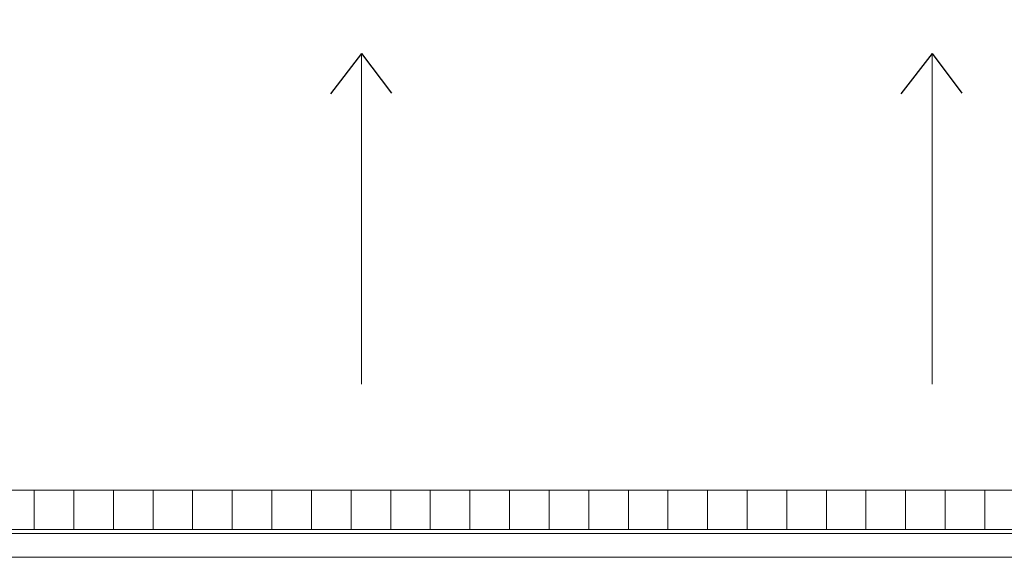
# Model space of a CAD drawing. Header units: millimetres. Extents: x -526411 to -400573, y 47353 to 130199.
# Tile 540 of 543: x -425127 to -412698, y 108027 to 114814. Entities that reach past the tile are written whole.
import ezdxf

# ---------------------------------------------------------------- set-up
doc = ezdxf.new("R2010")
doc.units = ezdxf.units.MM
doc.layers.add('01_ALGEMEEN', color=7, linetype='Continuous', lineweight=18)
doc.layers.add('m-pg-03_AI_dwg', color=8, linetype='Continuous', lineweight=18)

# ---------------------------------------------------------------- blocks, each defined once
blk = doc.blocks.new('m-pg-03_AI_dwg_block 2113-641079-3e Verdieping - Percelen telling LI')
at = {"layer": '01_ALGEMEEN', "color": 213, "lineweight": 13}
blk.add_line((2027.15, 1113.8), (2027.15, 1301.78), dxfattribs=at)
blk = doc.blocks.new('m-pg-03_AI_dwg_block 2114-641080-3e Verdieping - Percelen telling LI')
at = {"layer": '01_ALGEMEEN', "color": 253, "lineweight": 25}
blk.add_line((2027.15, 1301.78), (2009.39, 1278.89), dxfattribs=at)
blk = doc.blocks.new('m-pg-03_AI_dwg_block 2115-641081-3e Verdieping - Percelen telling LI')
at = {"layer": '01_ALGEMEEN', "color": 253, "lineweight": 25}
blk.add_line((2027.15, 1301.78), (2044.12, 1279.2), dxfattribs=at)
blk = doc.blocks.new('m-pg-03_AI_dwg_block 2112-641082-3e Verdieping - Percelen telling LI')
for name in ['m-pg-03_AI_dwg_block 2114-641080-3e Verdieping - Percelen telling LI', 'm-pg-03_AI_dwg_block 2113-641079-3e Verdieping - Percelen telling LI', 'm-pg-03_AI_dwg_block 2115-641081-3e Verdieping - Percelen telling LI']:
    blk.add_blockref(name, (0, 0))
blk = doc.blocks.new('m-pg-03_AI_dwg_block 2121-641087-3e Verdieping - Percelen telling LI')
at = {"layer": '01_ALGEMEEN', "color": 213, "lineweight": 13}
blk.add_line((2351.37, 1113.8), (2351.37, 1301.78), dxfattribs=at)
blk = doc.blocks.new('m-pg-03_AI_dwg_block 2122-641088-3e Verdieping - Percelen telling LI')
at = {"layer": '01_ALGEMEEN', "color": 253, "lineweight": 25}
blk.add_line((2351.37, 1301.78), (2333.61, 1278.89), dxfattribs=at)
blk = doc.blocks.new('m-pg-03_AI_dwg_block 2123-641089-3e Verdieping - Percelen telling LI')
at = {"layer": '01_ALGEMEEN', "color": 253, "lineweight": 25}
blk.add_line((2351.37, 1301.78), (2368.34, 1279.2), dxfattribs=at)
blk = doc.blocks.new('m-pg-03_AI_dwg_block 2120-641090-3e Verdieping - Percelen telling LI')
for name in ['m-pg-03_AI_dwg_block 2122-641088-3e Verdieping - Percelen telling LI', 'm-pg-03_AI_dwg_block 2121-641087-3e Verdieping - Percelen telling LI', 'm-pg-03_AI_dwg_block 2123-641089-3e Verdieping - Percelen telling LI']:
    blk.add_blockref(name, (0, 0))
blk = doc.blocks.new('m-pg-03_AI_dwg_block 2145-641112-3e Verdieping - Percelen telling LI')
at = {"layer": '01_ALGEMEEN', "color": 133, "flags": 128}
blk.add_lwpolyline([(1439.8, 1670.16), (2938.42, 1670.16), (2938.42, 1015.39), (1439.8, 1015.39), (1439.8, 1064.93), (1453.31, 1064.93), (1453.31, 1028.9), (2924.92, 1028.9), (2924.92, 1656.65), (1453.31, 1656.65), (1453.31, 1301.78), (1439.8, 1301.78)], close=True, dxfattribs=at)
blk = doc.blocks.new('m-pg-03_AI_dwg_block 2005-641148-3e Verdieping - Percelen telling LI')
for name in ['m-pg-03_AI_dwg_block 2145-641112-3e Verdieping - Percelen telling LI', 'm-pg-03_AI_dwg_block 2112-641082-3e Verdieping - Percelen telling LI', 'm-pg-03_AI_dwg_block 2120-641090-3e Verdieping - Percelen telling LI']:
    blk.add_blockref(name, (0, 0))
blk = doc.blocks.new('m-pg-03_AI_dwg_block 2-641149-3e Verdieping - Percelen telling LI')
blk.add_blockref('m-pg-03_AI_dwg_block 2005-641148-3e Verdieping - Percelen telling LI', (0, 0))
blk = doc.blocks.new('m-pg-03_AI_dwg_block 3869-642837-3e Verdieping - Percelen telling LI')
at = {"layer": '01_ALGEMEEN', "color": 9, "lineweight": 9, "flags": 128}
blk.add_lwpolyline([(2403.9, 1053.64), (2381.39, 1053.64), (2381.39, 1031.13), (2403.9, 1031.13)], close=True, dxfattribs=at)
blk = doc.blocks.new('m-pg-03_AI_dwg_block 3868-642838-3e Verdieping - Percelen telling LI')
blk.add_blockref('m-pg-03_AI_dwg_block 3869-642837-3e Verdieping - Percelen telling LI', (0, 0))
blk = doc.blocks.new('m-pg-03_AI_dwg_block 3871-642839-3e Verdieping - Percelen telling LI')
at = {"layer": '01_ALGEMEEN', "color": 9, "lineweight": 9, "flags": 128}
blk.add_lwpolyline([(2381.39, 1053.64), (2358.87, 1053.64), (2358.87, 1031.13), (2381.39, 1031.13)], close=True, dxfattribs=at)
blk = doc.blocks.new('m-pg-03_AI_dwg_block 3870-642840-3e Verdieping - Percelen telling LI')
blk.add_blockref('m-pg-03_AI_dwg_block 3871-642839-3e Verdieping - Percelen telling LI', (0, 0))
blk = doc.blocks.new('m-pg-03_AI_dwg_block 3873-642841-3e Verdieping - Percelen telling LI')
at = {"layer": '01_ALGEMEEN', "color": 9, "lineweight": 9, "flags": 128}
blk.add_lwpolyline([(2358.87, 1053.64), (2336.36, 1053.64), (2336.36, 1031.13), (2358.87, 1031.13)], close=True, dxfattribs=at)
blk = doc.blocks.new('m-pg-03_AI_dwg_block 3872-642842-3e Verdieping - Percelen telling LI')
blk.add_blockref('m-pg-03_AI_dwg_block 3873-642841-3e Verdieping - Percelen telling LI', (0, 0))
blk = doc.blocks.new('m-pg-03_AI_dwg_block 3875-642843-3e Verdieping - Percelen telling LI')
at = {"layer": '01_ALGEMEEN', "color": 9, "lineweight": 9, "flags": 128}
blk.add_lwpolyline([(2336.36, 1053.64), (2313.84, 1053.64), (2313.84, 1031.13), (2336.36, 1031.13)], close=True, dxfattribs=at)
blk = doc.blocks.new('m-pg-03_AI_dwg_block 3874-642844-3e Verdieping - Percelen telling LI')
blk.add_blockref('m-pg-03_AI_dwg_block 3875-642843-3e Verdieping - Percelen telling LI', (0, 0))
blk = doc.blocks.new('m-pg-03_AI_dwg_block 3877-642845-3e Verdieping - Percelen telling LI')
at = {"layer": '01_ALGEMEEN', "color": 9, "lineweight": 9, "flags": 128}
blk.add_lwpolyline([(2313.84, 1053.64), (2291.33, 1053.64), (2291.33, 1031.13), (2313.84, 1031.13)], close=True, dxfattribs=at)
blk = doc.blocks.new('m-pg-03_AI_dwg_block 3876-642846-3e Verdieping - Percelen telling LI')
blk.add_blockref('m-pg-03_AI_dwg_block 3877-642845-3e Verdieping - Percelen telling LI', (0, 0))
blk = doc.blocks.new('m-pg-03_AI_dwg_block 3879-642847-3e Verdieping - Percelen telling LI')
at = {"layer": '01_ALGEMEEN', "color": 9, "lineweight": 9, "flags": 128}
blk.add_lwpolyline([(2291.33, 1053.64), (2268.81, 1053.64), (2268.81, 1031.13), (2291.33, 1031.13)], close=True, dxfattribs=at)
blk = doc.blocks.new('m-pg-03_AI_dwg_block 3878-642848-3e Verdieping - Percelen telling LI')
blk.add_blockref('m-pg-03_AI_dwg_block 3879-642847-3e Verdieping - Percelen telling LI', (0, 0))
blk = doc.blocks.new('m-pg-03_AI_dwg_block 3881-642849-3e Verdieping - Percelen telling LI')
at = {"layer": '01_ALGEMEEN', "color": 9, "lineweight": 9, "flags": 128}
blk.add_lwpolyline([(2268.81, 1053.64), (2246.29, 1053.64), (2246.29, 1031.13), (2268.81, 1031.13)], close=True, dxfattribs=at)
blk = doc.blocks.new('m-pg-03_AI_dwg_block 3880-642850-3e Verdieping - Percelen telling LI')
blk.add_blockref('m-pg-03_AI_dwg_block 3881-642849-3e Verdieping - Percelen telling LI', (0, 0))
blk = doc.blocks.new('m-pg-03_AI_dwg_block 3883-642851-3e Verdieping - Percelen telling LI')
at = {"layer": '01_ALGEMEEN', "color": 9, "lineweight": 9, "flags": 128}
blk.add_lwpolyline([(2246.29, 1053.64), (2223.78, 1053.64), (2223.78, 1031.13), (2246.29, 1031.13)], close=True, dxfattribs=at)
blk = doc.blocks.new('m-pg-03_AI_dwg_block 3882-642852-3e Verdieping - Percelen telling LI')
blk.add_blockref('m-pg-03_AI_dwg_block 3883-642851-3e Verdieping - Percelen telling LI', (0, 0))
blk = doc.blocks.new('m-pg-03_AI_dwg_block 3885-642853-3e Verdieping - Percelen telling LI')
at = {"layer": '01_ALGEMEEN', "color": 9, "lineweight": 9, "flags": 128}
blk.add_lwpolyline([(2223.78, 1053.64), (2201.26, 1053.64), (2201.26, 1031.13), (2223.78, 1031.13)], close=True, dxfattribs=at)
blk = doc.blocks.new('m-pg-03_AI_dwg_block 3884-642854-3e Verdieping - Percelen telling LI')
blk.add_blockref('m-pg-03_AI_dwg_block 3885-642853-3e Verdieping - Percelen telling LI', (0, 0))
blk = doc.blocks.new('m-pg-03_AI_dwg_block 3887-642855-3e Verdieping - Percelen telling LI')
at = {"layer": '01_ALGEMEEN', "color": 9, "lineweight": 9, "flags": 128}
blk.add_lwpolyline([(2201.26, 1053.64), (2178.75, 1053.64), (2178.75, 1031.13), (2201.26, 1031.13)], close=True, dxfattribs=at)
blk = doc.blocks.new('m-pg-03_AI_dwg_block 3886-642856-3e Verdieping - Percelen telling LI')
blk.add_blockref('m-pg-03_AI_dwg_block 3887-642855-3e Verdieping - Percelen telling LI', (0, 0))
blk = doc.blocks.new('m-pg-03_AI_dwg_block 3889-642857-3e Verdieping - Percelen telling LI')
at = {"layer": '01_ALGEMEEN', "color": 9, "lineweight": 9, "flags": 128}
blk.add_lwpolyline([(2178.75, 1053.64), (2156.23, 1053.64), (2156.23, 1031.13), (2178.75, 1031.13)], close=True, dxfattribs=at)
blk = doc.blocks.new('m-pg-03_AI_dwg_block 3888-642858-3e Verdieping - Percelen telling LI')
blk.add_blockref('m-pg-03_AI_dwg_block 3889-642857-3e Verdieping - Percelen telling LI', (0, 0))
blk = doc.blocks.new('m-pg-03_AI_dwg_block 3891-642859-3e Verdieping - Percelen telling LI')
at = {"layer": '01_ALGEMEEN', "color": 9, "lineweight": 9, "flags": 128}
blk.add_lwpolyline([(2156.23, 1053.64), (2133.72, 1053.64), (2133.72, 1031.13), (2156.23, 1031.13)], close=True, dxfattribs=at)
blk = doc.blocks.new('m-pg-03_AI_dwg_block 3890-642860-3e Verdieping - Percelen telling LI')
blk.add_blockref('m-pg-03_AI_dwg_block 3891-642859-3e Verdieping - Percelen telling LI', (0, 0))
blk = doc.blocks.new('m-pg-03_AI_dwg_block 3893-642861-3e Verdieping - Percelen telling LI')
at = {"layer": '01_ALGEMEEN', "color": 9, "lineweight": 9, "flags": 128}
blk.add_lwpolyline([(2133.72, 1053.64), (2111.2, 1053.64), (2111.2, 1031.13), (2133.72, 1031.13)], close=True, dxfattribs=at)
blk = doc.blocks.new('m-pg-03_AI_dwg_block 3892-642862-3e Verdieping - Percelen telling LI')
blk.add_blockref('m-pg-03_AI_dwg_block 3893-642861-3e Verdieping - Percelen telling LI', (0, 0))
blk = doc.blocks.new('m-pg-03_AI_dwg_block 3895-642863-3e Verdieping - Percelen telling LI')
at = {"layer": '01_ALGEMEEN', "color": 9, "lineweight": 9, "flags": 128}
blk.add_lwpolyline([(2111.2, 1053.64), (2088.69, 1053.64), (2088.69, 1031.13), (2111.2, 1031.13)], close=True, dxfattribs=at)
blk = doc.blocks.new('m-pg-03_AI_dwg_block 3894-642864-3e Verdieping - Percelen telling LI')
blk.add_blockref('m-pg-03_AI_dwg_block 3895-642863-3e Verdieping - Percelen telling LI', (0, 0))
blk = doc.blocks.new('m-pg-03_AI_dwg_block 3897-642865-3e Verdieping - Percelen telling LI')
at = {"layer": '01_ALGEMEEN', "color": 9, "lineweight": 9, "flags": 128}
blk.add_lwpolyline([(2088.69, 1053.64), (2066.17, 1053.64), (2066.17, 1031.13), (2088.69, 1031.13)], close=True, dxfattribs=at)
blk = doc.blocks.new('m-pg-03_AI_dwg_block 3896-642866-3e Verdieping - Percelen telling LI')
blk.add_blockref('m-pg-03_AI_dwg_block 3897-642865-3e Verdieping - Percelen telling LI', (0, 0))
blk = doc.blocks.new('m-pg-03_AI_dwg_block 3899-642867-3e Verdieping - Percelen telling LI')
at = {"layer": '01_ALGEMEEN', "color": 9, "lineweight": 9, "flags": 128}
blk.add_lwpolyline([(2066.17, 1053.64), (2043.66, 1053.64), (2043.66, 1031.13), (2066.17, 1031.13)], close=True, dxfattribs=at)
blk = doc.blocks.new('m-pg-03_AI_dwg_block 3898-642868-3e Verdieping - Percelen telling LI')
blk.add_blockref('m-pg-03_AI_dwg_block 3899-642867-3e Verdieping - Percelen telling LI', (0, 0))
blk = doc.blocks.new('m-pg-03_AI_dwg_block 3901-642869-3e Verdieping - Percelen telling LI')
at = {"layer": '01_ALGEMEEN', "color": 9, "lineweight": 9, "flags": 128}
blk.add_lwpolyline([(2043.66, 1053.64), (2021.14, 1053.64), (2021.14, 1031.13), (2043.66, 1031.13)], close=True, dxfattribs=at)
blk = doc.blocks.new('m-pg-03_AI_dwg_block 3900-642870-3e Verdieping - Percelen telling LI')
blk.add_blockref('m-pg-03_AI_dwg_block 3901-642869-3e Verdieping - Percelen telling LI', (0, 0))
blk = doc.blocks.new('m-pg-03_AI_dwg_block 3903-642871-3e Verdieping - Percelen telling LI')
at = {"layer": '01_ALGEMEEN', "color": 9, "lineweight": 9, "flags": 128}
blk.add_lwpolyline([(2021.14, 1053.64), (1998.62, 1053.64), (1998.62, 1031.13), (2021.14, 1031.13)], close=True, dxfattribs=at)
blk = doc.blocks.new('m-pg-03_AI_dwg_block 3902-642872-3e Verdieping - Percelen telling LI')
blk.add_blockref('m-pg-03_AI_dwg_block 3903-642871-3e Verdieping - Percelen telling LI', (0, 0))
blk = doc.blocks.new('m-pg-03_AI_dwg_block 3905-642873-3e Verdieping - Percelen telling LI')
at = {"layer": '01_ALGEMEEN', "color": 9, "lineweight": 9, "flags": 128}
blk.add_lwpolyline([(1998.62, 1053.64), (1976.11, 1053.64), (1976.11, 1031.13), (1998.62, 1031.13)], close=True, dxfattribs=at)
blk = doc.blocks.new('m-pg-03_AI_dwg_block 3904-642874-3e Verdieping - Percelen telling LI')
blk.add_blockref('m-pg-03_AI_dwg_block 3905-642873-3e Verdieping - Percelen telling LI', (0, 0))
blk = doc.blocks.new('m-pg-03_AI_dwg_block 3907-642875-3e Verdieping - Percelen telling LI')
at = {"layer": '01_ALGEMEEN', "color": 9, "lineweight": 9, "flags": 128}
blk.add_lwpolyline([(1976.11, 1053.64), (1953.59, 1053.64), (1953.59, 1031.13), (1976.11, 1031.13)], close=True, dxfattribs=at)
blk = doc.blocks.new('m-pg-03_AI_dwg_block 3906-642876-3e Verdieping - Percelen telling LI')
blk.add_blockref('m-pg-03_AI_dwg_block 3907-642875-3e Verdieping - Percelen telling LI', (0, 0))
blk = doc.blocks.new('m-pg-03_AI_dwg_block 3909-642877-3e Verdieping - Percelen telling LI')
at = {"layer": '01_ALGEMEEN', "color": 9, "lineweight": 9, "flags": 128}
blk.add_lwpolyline([(1953.59, 1053.64), (1931.08, 1053.64), (1931.08, 1031.13), (1953.59, 1031.13)], close=True, dxfattribs=at)
blk = doc.blocks.new('m-pg-03_AI_dwg_block 3908-642878-3e Verdieping - Percelen telling LI')
blk.add_blockref('m-pg-03_AI_dwg_block 3909-642877-3e Verdieping - Percelen telling LI', (0, 0))
blk = doc.blocks.new('m-pg-03_AI_dwg_block 3911-642879-3e Verdieping - Percelen telling LI')
at = {"layer": '01_ALGEMEEN', "color": 9, "lineweight": 9, "flags": 128}
blk.add_lwpolyline([(1931.08, 1053.64), (1908.56, 1053.64), (1908.56, 1031.13), (1931.08, 1031.13)], close=True, dxfattribs=at)
blk = doc.blocks.new('m-pg-03_AI_dwg_block 3910-642880-3e Verdieping - Percelen telling LI')
blk.add_blockref('m-pg-03_AI_dwg_block 3911-642879-3e Verdieping - Percelen telling LI', (0, 0))
blk = doc.blocks.new('m-pg-03_AI_dwg_block 3913-642881-3e Verdieping - Percelen telling LI')
at = {"layer": '01_ALGEMEEN', "color": 9, "lineweight": 9, "flags": 128}
blk.add_lwpolyline([(1908.56, 1053.64), (1886.05, 1053.64), (1886.05, 1031.13), (1908.56, 1031.13)], close=True, dxfattribs=at)
blk = doc.blocks.new('m-pg-03_AI_dwg_block 3912-642882-3e Verdieping - Percelen telling LI')
blk.add_blockref('m-pg-03_AI_dwg_block 3913-642881-3e Verdieping - Percelen telling LI', (0, 0))
blk = doc.blocks.new('m-pg-03_AI_dwg_block 3915-642883-3e Verdieping - Percelen telling LI')
at = {"layer": '01_ALGEMEEN', "color": 9, "lineweight": 9, "flags": 128}
blk.add_lwpolyline([(1886.05, 1053.64), (1863.53, 1053.64), (1863.53, 1031.13), (1886.05, 1031.13)], close=True, dxfattribs=at)
blk = doc.blocks.new('m-pg-03_AI_dwg_block 3914-642884-3e Verdieping - Percelen telling LI')
blk.add_blockref('m-pg-03_AI_dwg_block 3915-642883-3e Verdieping - Percelen telling LI', (0, 0))
blk = doc.blocks.new('m-pg-03_AI_dwg_block 3917-642885-3e Verdieping - Percelen telling LI')
at = {"layer": '01_ALGEMEEN', "color": 9, "lineweight": 9, "flags": 128}
blk.add_lwpolyline([(1863.53, 1053.64), (1841.02, 1053.64), (1841.02, 1031.13), (1863.53, 1031.13)], close=True, dxfattribs=at)
blk = doc.blocks.new('m-pg-03_AI_dwg_block 3916-642886-3e Verdieping - Percelen telling LI')
blk.add_blockref('m-pg-03_AI_dwg_block 3917-642885-3e Verdieping - Percelen telling LI', (0, 0))
blk = doc.blocks.new('m-pg-03_AI_dwg_block 3919-642887-3e Verdieping - Percelen telling LI')
at = {"layer": '01_ALGEMEEN', "color": 9, "lineweight": 9, "flags": 128}
blk.add_lwpolyline([(1841.02, 1053.64), (1818.5, 1053.64), (1818.5, 1031.13), (1841.02, 1031.13)], close=True, dxfattribs=at)
blk = doc.blocks.new('m-pg-03_AI_dwg_block 3918-642888-3e Verdieping - Percelen telling LI')
blk.add_blockref('m-pg-03_AI_dwg_block 3919-642887-3e Verdieping - Percelen telling LI', (0, 0))
blk = doc.blocks.new('m-pg-03_AI_dwg-638970-3e Verdieping - Percelen telling LI')
for name in ['m-pg-03_AI_dwg_block 2-641149-3e Verdieping - Percelen telling LI', 'm-pg-03_AI_dwg_block 3918-642888-3e Verdieping - Percelen telling LI', 'm-pg-03_AI_dwg_block 3916-642886-3e Verdieping - Percelen telling LI', 'm-pg-03_AI_dwg_block 3914-642884-3e Verdieping - Percelen telling LI', 'm-pg-03_AI_dwg_block 3912-642882-3e Verdieping - Percelen telling LI', 'm-pg-03_AI_dwg_block 3910-642880-3e Verdieping - Percelen telling LI', 'm-pg-03_AI_dwg_block 3908-642878-3e Verdieping - Percelen telling LI', 'm-pg-03_AI_dwg_block 3906-642876-3e Verdieping - Percelen telling LI', 'm-pg-03_AI_dwg_block 3904-642874-3e Verdieping - Percelen telling LI', 'm-pg-03_AI_dwg_block 3902-642872-3e Verdieping - Percelen telling LI', 'm-pg-03_AI_dwg_block 3900-642870-3e Verdieping - Percelen telling LI', 'm-pg-03_AI_dwg_block 3898-642868-3e Verdieping - Percelen telling LI', 'm-pg-03_AI_dwg_block 3896-642866-3e Verdieping - Percelen telling LI', 'm-pg-03_AI_dwg_block 3894-642864-3e Verdieping - Percelen telling LI', 'm-pg-03_AI_dwg_block 3892-642862-3e Verdieping - Percelen telling LI', 'm-pg-03_AI_dwg_block 3890-642860-3e Verdieping - Percelen telling LI', 'm-pg-03_AI_dwg_block 3888-642858-3e Verdieping - Percelen telling LI', 'm-pg-03_AI_dwg_block 3886-642856-3e Verdieping - Percelen telling LI', 'm-pg-03_AI_dwg_block 3884-642854-3e Verdieping - Percelen telling LI', 'm-pg-03_AI_dwg_block 3882-642852-3e Verdieping - Percelen telling LI', 'm-pg-03_AI_dwg_block 3880-642850-3e Verdieping - Percelen telling LI', 'm-pg-03_AI_dwg_block 3878-642848-3e Verdieping - Percelen telling LI', 'm-pg-03_AI_dwg_block 3876-642846-3e Verdieping - Percelen telling LI', 'm-pg-03_AI_dwg_block 3874-642844-3e Verdieping - Percelen telling LI', 'm-pg-03_AI_dwg_block 3872-642842-3e Verdieping - Percelen telling LI', 'm-pg-03_AI_dwg_block 3870-642840-3e Verdieping - Percelen telling LI', 'm-pg-03_AI_dwg_block 3868-642838-3e Verdieping - Percelen telling LI']:
    blk.add_blockref(name, (0, 0))

msp = doc.modelspace()

# ---------------------------------------------------------------- block references
at = {"layer": 'm-pg-03_AI_dwg', "color": 133, "xscale": 22.2068924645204, "yscale": 22.2068924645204, "zscale": 22.2068924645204}
msp.add_blockref('m-pg-03_AI_dwg-638970-3e Verdieping - Percelen telling LI', (-465827, 85478), dxfattribs=at)

doc.saveas('drawing.dxf')
